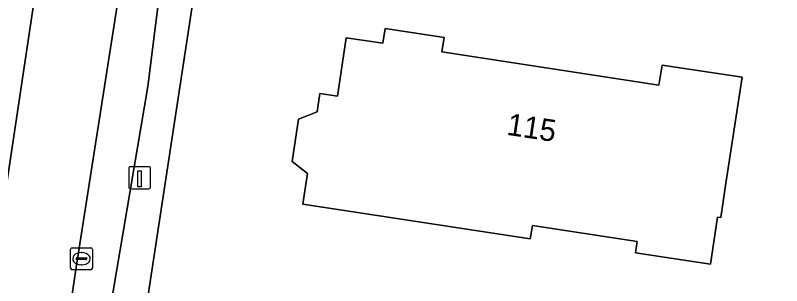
# Model space of a CAD drawing. Extents: x 161483 to 162250, y 379484 to 380833.
# Drawn here: x 161666.85 to 161701.83, y 380558.02 to 380570.34 of the extents above; entities that cross this region are included whole.
import ezdxf

# ---------------------------------------------------------------- set-up
doc = ezdxf.new("R2010")
doc.units = 0
for name, color, linetype in [('IMGEO_Berm_groen', 7, 'Continuous'), ('IMGEO_Erf', 7, 'Continuous'), ('IMGEO_Kolk', 7, 'Continuous'), ('IMGEO_Laadpaal', 7, 'Continuous'), ('IMGEO_Pand', 7, 'Continuous'), ('IMGEO_Pand_nummerreeks', 7, 'Continuous'), ('IMGEO_Parkeervlak_open', 7, 'Continuous'), ('IMGEO_Rijbaan_lokaal_open', 7, 'Continuous'), ('IMGEO_Voetpad_open', 7, 'Continuous')]:
    doc.layers.add(name, color=color, linetype=linetype)

msp = doc.modelspace()

# ---------------------------------------------------------------- linework, layer by layer
at = {"layer": 'IMGEO_Berm_groen'}
msp.add_lwpolyline([(161651.293, 380463.973), (161651.297, 380463.998), (161651.409, 380464.752), (161651.889, 380468.002), (161652.975, 380474.989), (161654.403, 380484.238), (161659.564, 380517.754), (161662.671, 380538.011), (161665.915, 380559.152), (161668.235, 380574.483), (161668.66, 380577.35)], dxfattribs=at)
at = {"layer": 'IMGEO_Erf'}
msp.add_lwpolyline([(161746.578, 380565.893), (161701.408, 380572.822), (161675.834, 380576.755), (161672.785, 380556.708), (161672.018, 380551.67), (161669.47, 380534.918), (161668.107, 380525.958), (161665.107, 380506.236), (161664.729, 380506.368), (161663.777, 380500), (161663.405, 380497.51), (161661.323, 380483.575), (161659.867, 380473.831), (161659.847, 380473.707), (161657.766, 380460.798), (161657.736, 380460.494), (161657.919, 380460.405), (161659.307, 380459.731), (161660.495, 380459.537), (161723.59, 380449.899)], dxfattribs=at)
msp.add_lwpolyline([(161698.578, 380558.998), (161695.158, 380559.518), (161695.237, 380560.041), (161690.449, 380560.77), (161690.356, 380560.156), (161679.969, 380561.736), (161680.062, 380562.351), (161680.18, 380563.132), (161679.484, 380563.689), (161679.777, 380565.615), (161680.622, 380565.945), (161680.748, 380566.777), (161681.552, 380566.655), (161681.958, 380569.324), (161683.626, 380569.07), (161683.727, 380569.738), (161686.418, 380569.329), (161686.319, 380568.677), (161696.227, 380567.169), (161696.366, 380568.08), (161700.019, 380567.524), (161699.266, 380562.582), (161699.045, 380561.129), (161698.905, 380561.15)], close=True, dxfattribs=at)
at = {"layer": 'IMGEO_Kolk'}
for p, q in [((161669.446, 380559.752), (161670.298, 380559.752)), ((161669.371, 380558.826), (161669.371, 380559.678)), ((161669.859, 380559.532), (161669.884, 380559.532)), ((161670.372, 380559.678), (161670.372, 380558.826)), ((161669.63, 380559.246), (161669.63, 380559.258)), ((161670.068, 380559.209), (161669.67, 380559.209)), ((161669.673, 380559.295), (161670.071, 380559.295)), ((161670.114, 380559.258), (161670.114, 380559.246)), ((161670.298, 380558.752), (161669.446, 380558.752)), ((161669.882, 380558.972), (161669.857, 380558.972))]:
    msp.add_line(p, q, dxfattribs=at)
for points in [[(161669.446, 380559.752), (161670.298, 380559.752)], [(161669.371, 380558.826), (161669.371, 380559.678)], [(161670.372, 380559.678), (161670.372, 380558.826)], [(161670.298, 380558.752), (161669.446, 380558.752)]]:
    msp.add_lwpolyline(points, dxfattribs=at)
for centre, radius, start, end in [((161669.448, 380559.676), 0.0765, 91.552, 178.448), ((161669.448, 380559.676), 0.0765, 91.552, 178.448), ((161670.296, 380559.676), 0.0765, 1.552, 88.448), ((161670.296, 380559.676), 0.0765, 1.552, 88.448), ((161669.67, 380559.255), 0.0403, 85.8775, 175.7526), ((161669.667, 380559.245), 0.0366, 178.938, 274.7102), ((161670.071, 380559.252), 0.043, 264.8664, 352.4533), ((161670.075, 380559.257), 0.0386, 1.7309, 96.639), ((161669.448, 380558.828), 0.0765, 181.552, 268.448), ((161669.448, 380558.828), 0.0765, 181.552, 268.448), ((161670.296, 380558.828), 0.0765, 271.552, 358.448), ((161670.296, 380558.828), 0.0765, 271.552, 358.448)]:
    msp.add_arc(centre, radius, start, end, dxfattribs=at)
for centre, major_axis, ratio, start_param, end_param in [((161669.858, 380559.252), (-0.387, 0.002), 0.722429, 4.712389, 7.853982), ((161669.883, 380559.252), (-0.39, 0.002), 0.717154, 1.570796, 4.712389)]:
    msp.add_ellipse(centre, major_axis=major_axis, ratio=ratio, start_param=start_param, end_param=end_param, dxfattribs=at)
at = {"layer": 'IMGEO_Laadpaal'}
for p, q in [((161672.025, 380563.359), (161672.025, 380562.518)), ((161672.025, 380563.359), (161672.025, 380562.518)), ((161672.941, 380563.443), (161672.1, 380563.443)), ((161672.941, 380563.443), (161672.1, 380563.443)), ((161673.025, 380562.527), (161673.025, 380563.368)), ((161673.025, 380562.527), (161673.025, 380563.368)), ((161672.109, 380562.443), (161672.95, 380562.443)), ((161672.109, 380562.443), (161672.95, 380562.443))]:
    msp.add_line(p, q, dxfattribs=at)
msp.add_lwpolyline([(161672.44, 380563.256), (161672.6, 380563.256), (161672.6, 380562.523), (161672.44, 380562.523), (161672.44, 380563.256)], dxfattribs=at)
for centre, start, end in [((161672.103, 380563.365), 92.4484, 184.2845), ((161672.103, 380563.365), 92.4484, 184.2845), ((161672.947, 380563.365), 2.4484, 94.2845), ((161672.947, 380563.365), 2.4484, 94.2845), ((161672.103, 380562.521), 182.4484, 274.2845), ((161672.103, 380562.521), 182.4484, 274.2845), ((161672.947, 380562.521), 272.4484, 4.2845), ((161672.947, 380562.521), 272.4484, 4.2845)]:
    msp.add_arc(centre, 0.0779, start, end, dxfattribs=at)
at = {"layer": 'IMGEO_Pand'}
msp.add_lwpolyline([(161700.019, 380567.524), (161696.366, 380568.08), (161696.227, 380567.169), (161686.319, 380568.677), (161686.418, 380569.329), (161683.727, 380569.738), (161683.626, 380569.07), (161681.958, 380569.324), (161681.552, 380566.655), (161680.748, 380566.777), (161680.622, 380565.945), (161679.777, 380565.615), (161679.484, 380563.689), (161680.18, 380563.132), (161680.062, 380562.351), (161679.969, 380561.736), (161690.356, 380560.156), (161690.449, 380560.77), (161695.237, 380560.041), (161695.158, 380559.518), (161698.578, 380558.998), (161698.905, 380561.15), (161699.045, 380561.129), (161699.266, 380562.582)], close=True, dxfattribs=at)
at = {"layer": 'IMGEO_Parkeervlak_open'}
msp.add_lwpolyline([(161672.302, 380575.943), (161669.651, 380558.958), (161669.372, 380557.125), (161671.168, 380556.878), (161672.907, 380567.107), (161673.621, 380572.795)], dxfattribs=at)
at = {"layer": 'IMGEO_Rijbaan_lokaal_open'}
msp.add_lwpolyline([(161661.843, 380507.677), (161663.258, 380516.911), (161664.704, 380526.41), (161664.713, 380526.468), (161666.06, 380535.332), (161668.623, 380552.193), (161669.372, 380557.125), (161669.651, 380558.958), (161672.302, 380575.943), (161672.399, 380576.79), (161668.66, 380577.35), (161668.235, 380574.483), (161665.915, 380559.152), (161662.671, 380538.011), (161659.564, 380517.754), (161654.403, 380484.238)], dxfattribs=at)
at = {"layer": 'IMGEO_Voetpad_open'}
msp.add_lwpolyline([(161673.621, 380572.795), (161672.907, 380567.107), (161671.168, 380556.878), (161672.785, 380556.708), (161675.834, 380576.755), (161676.405, 380581.019)], dxfattribs=at)

# ---------------------------------------------------------------- texts
at = {"layer": 'IMGEO_Pand_nummerreeks'}
msp.add_text('115', height=1, rotation=351.3999, dxfattribs=at).set_placement((161689.246, 380564.904))

doc.saveas('drawing.dxf')
